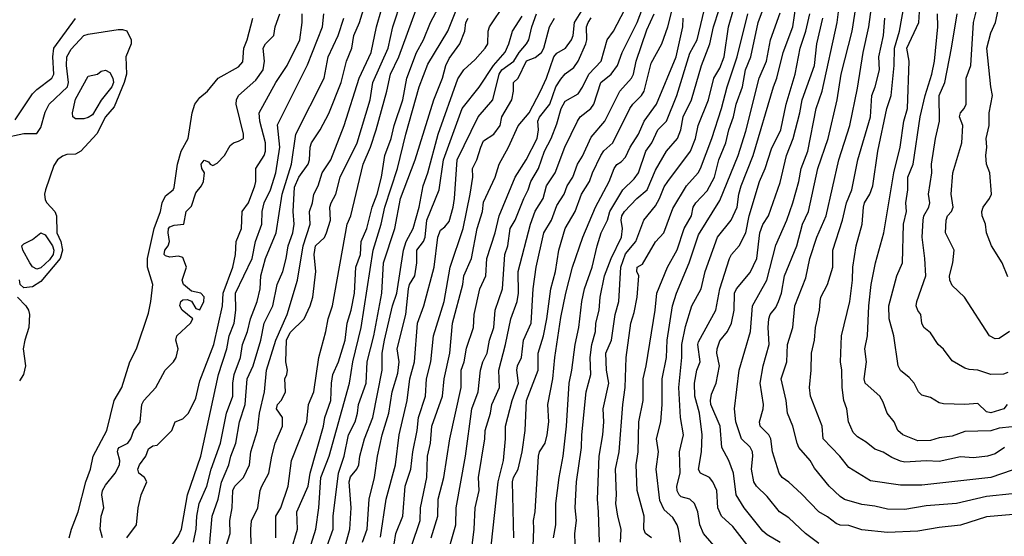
# Model space of a CAD drawing. Header units: metres. Extents: x -46681 to -43747, y -240911 to -237677.
# Tile 826 of 1056: x -44997 to -44882, y -239056 to -238996. Entities that reach past the tile are written whole.
import ezdxf

# ---------------------------------------------------------------- set-up
doc = ezdxf.new("R2010")
doc.units = ezdxf.units.M
doc.layers.add('CONTOUR_INDEX', color=1, linetype='Continuous')
doc.layers.add('CONTOUR_INTER', color=3, linetype='Continuous')

msp = doc.modelspace()

# ---------------------------------------------------------------- linework, layer by layer
at = {"layer": 'CONTOUR_INDEX'}
for points, elevation in [([(-44965.01, -239058.02), (-44964.26, -239055.52), (-44964.32, -239053.52), (-44963.03, -239050.52), (-44962.78, -239049.02), (-44961.24, -239043.52), (-44961.08, -239042.52), (-44960.37, -239040.52), (-44960.3, -239038.52), (-44960.13, -239037.52), (-44959.48, -239036.02), (-44958.71, -239033.52), (-44958.48, -239031.52), (-44958.02, -239030.02), (-44957.62, -239028.02), (-44957.48, -239025.02), (-44956.93, -239023.52), (-44956.85, -239022.02), (-44956.2, -239020.52), (-44955.58, -239018.02), (-44954.99, -239016.52), (-44954.48, -239014.52), (-44954.09, -239012.02), (-44953.35, -239010.02), (-44953.02, -239008.52), (-44951.99, -239005.52), (-44951.52, -239003.02), (-44950.42, -239000.02), (-44949.6, -238998.52), (-44948.8, -238996.52), (-44946.6, -238992.42)], 70), ([(-44944.1, -239058.7), (-44943.69, -239055.52), (-44943.58, -239053.02), (-44943.13, -239051.02), (-44943.19, -239049.52), (-44942.46, -239045.02), (-44942.43, -239044.02), (-44941.8, -239042.02), (-44941.64, -239041.02), (-44940.74, -239039.02), (-44940.85, -239037.02), (-44940.05, -239034.02), (-44939.43, -239031.02), (-44938.71, -239029.02), (-44938.56, -239028.02), (-44938.57, -239025.52), (-44937.14, -239020.02), (-44936.6, -239018.49), (-44935.68, -239017.02), (-44935.27, -239015.52), (-44934.29, -239014.02), (-44933.14, -239011.02), (-44931.68, -239008.02), (-44931.36, -239007.52), (-44930.11, -239006.52), (-44929.78, -239006.02), (-44928.96, -239003.52), (-44927.78, -239002.52), (-44927.01, -239001.52), (-44926.47, -239000.02), (-44924.74, -238996.52), (-44923.42, -238993.02)], 80), ([(-44915.33, -239058.02), (-44917, -239056.02), (-44917.45, -239055.02), (-44917.67, -239053.52), (-44918.07, -239052.52), (-44918.6, -239052.04), (-44919.6, -239051.75), (-44919.86, -239051.52), (-44920.1, -239051.04), (-44920.13, -239050.52), (-44919.75, -239049.02), (-44919.81, -239046.52), (-44919.34, -239044.52), (-44919.69, -239042.52), (-44919.9, -239039.02), (-44919.53, -239035.52), (-44919.54, -239034.02), (-44919.1, -239031.91), (-44918.37, -239029.52), (-44917.28, -239027.52), (-44916.83, -239025.52), (-44915.39, -239021.52), (-44913.81, -239019.52), (-44913.12, -239018.02), (-44912.92, -239016.52), (-44912.64, -239015.52), (-44911.25, -239012.02), (-44908.88, -239004.02), (-44908.48, -239003.02), (-44907.74, -239000.02), (-44906.64, -238997.02), (-44906.06, -238993.02)], 90), ([(-44881.1, -239051.39), (-44884.1, -239051.7), (-44887.6, -239052.53), (-44891.1, -239052.79), (-44893.6, -239053.22), (-44895.6, -239053.21), (-44897.1, -239052.85), (-44898.6, -239052.66), (-44900.6, -239052.06), (-44901.1, -239051.73), (-44902.38, -239050.52), (-44904.1, -239048.42), (-44904.6, -239047.52), (-44905.92, -239046.02), (-44906.14, -239045.52), (-44906.63, -239043.52), (-44907.25, -239042.02), (-44907.4, -239040.52), (-44907.99, -239038.02), (-44907.31, -239036.02), (-44907.25, -239034.02), (-44906.62, -239032.02), (-44906.38, -239029.52), (-44905.1, -239026.26), (-44904.64, -239024.02), (-44903.85, -239021.52), (-44902.76, -239019.02), (-44901.26, -239012.52), (-44900.01, -239008.52), (-44899.1, -239004.16), (-44898.44, -239000.02), (-44897.77, -238997.02), (-44897.3, -238993.52)], 95), ([(-44931.9, -239058.52), (-44931.99, -239056.02), (-44931.8, -239054.52), (-44931.95, -239053.02), (-44931.79, -239050.02), (-44931.22, -239046.02), (-44931.18, -239044.52), (-44930.66, -239039.52), (-44930.14, -239037.52), (-44930.19, -239035.52), (-44930, -239034.02), (-44929.57, -239032.52), (-44929.54, -239031.52), (-44929.14, -239030.02), (-44929.06, -239028.52), (-44928.55, -239026.02), (-44927.76, -239024.02), (-44926.57, -239021.52), (-44926.43, -239020.52), (-44926.6, -239019.52), (-44926.53, -239019.02), (-44926.21, -239018.52), (-44924.78, -239017.02), (-44923.59, -239016.02), (-44922.6, -239013.7), (-44921.33, -239011.52), (-44920.05, -239010.02), (-44919.66, -239009.02), (-44919.37, -239007.52), (-44918.42, -239005.52), (-44917.25, -239001.52), (-44916.27, -238999.02), (-44915.85, -238997.02), (-44915.18, -238995.02)], 85), ([(-44997.1, -239007.86), (-44995.1, -239004.84), (-44994.6, -239004.31), (-44992.85, -239003.02), (-44992.61, -239002.52), (-44992.71, -239000.52), (-44992.61, -238999.52), (-44990.1, -238996.05)], 60), ([(-44976.37, -239057.02), (-44976.04, -239055.52), (-44975.96, -239054.02), (-44975.7, -239052.52), (-44974.8, -239050.52), (-44974.28, -239048.52), (-44973.2, -239045.52), (-44972.53, -239042.02), (-44971.78, -239040.02), (-44971.79, -239038.52), (-44971.63, -239037.52), (-44970.87, -239035.52), (-44970.64, -239034.02), (-44970.07, -239032.52), (-44969.72, -239031.02), (-44968.94, -239029.02), (-44968.59, -239027.52), (-44968.53, -239026.02), (-44967.98, -239024.02), (-44966.74, -239021.02), (-44966.04, -239016.52), (-44964.97, -239013.02), (-44964.46, -239009.52), (-44961.17, -239003.02), (-44960.69, -239000.52), (-44959.54, -238998.02), (-44958.85, -238996.02)], 65), ([(-44954.6, -239056.44), (-44953.93, -239052.02), (-44952.85, -239048.02), (-44952.41, -239044.52), (-44951.49, -239040.52), (-44951.19, -239038.02), (-44950.65, -239036.02), (-44950.29, -239031.52), (-44949.54, -239029.52), (-44948.34, -239025.02), (-44947.94, -239021.52), (-44947.6, -239020.71), (-44947.1, -239020.33), (-44946.6, -239019.69), (-44946.14, -239018.02), (-44945.97, -239017.02), (-44945.68, -239012.52), (-44943.25, -239007.52), (-44941.51, -239005.52), (-44940.81, -239002.52), (-44940.47, -239002.02), (-44939.1, -239001.03), (-44938.47, -239000.02), (-44937.6, -238999.02), (-44937.34, -238998.52), (-44937.01, -238997.02), (-44936.45, -238995.52)], 75), ([(-44881.6, -239037.28), (-44882.1, -239037.49), (-44883.6, -239037.52), (-44885.1, -239037.02), (-44886.1, -239036.93), (-44886.6, -239036.78), (-44888.1, -239035.9), (-44889.1, -239034.58), (-44889.7, -239034.02), (-44890.6, -239032.67), (-44891.37, -239032.02), (-44891.63, -239031.52), (-44891.72, -239030.52), (-44892.1, -239030.07), (-44892.26, -239029.52), (-44892.2, -239029.02), (-44891.15, -239026.02), (-44891.25, -239024.02), (-44891.57, -239021.52), (-44891.45, -239019.52), (-44891.37, -239019.02), (-44890.81, -239018.02), (-44890.7, -239017.52), (-44890.84, -239016.52), (-44890.44, -239014.02), (-44890.5, -239013.02), (-44890.03, -239010.02), (-44889.56, -239008.02), (-44889.6, -239005.02), (-44888.96, -239003.52), (-44888.18, -238999.52), (-44887.52, -238995.52)], 100)]:
    msp.add_lwpolyline(points, dxfattribs=dict(at, elevation=elevation))
at = {"layer": 'CONTOUR_INTER'}
for points, elevation in [([(-44939.1, -239056.52), (-44939.24, -239050.02), (-44939.13, -239049.52), (-44938.6, -239048.52), (-44938.13, -239046.52), (-44937.76, -239044.02), (-44937.6, -239040.52), (-44936.27, -239037.02), (-44936.24, -239035.02), (-44935.63, -239033.02), (-44935.23, -239031.02), (-44934.77, -239027.52), (-44934.23, -239025.52), (-44933.85, -239023.02), (-44933.13, -239020.52), (-44931.96, -239018.52), (-44931.22, -239016.52), (-44930.3, -239015.02), (-44929.95, -239014.02), (-44928.97, -239012.02), (-44928.6, -239011.48), (-44927.56, -239010.52), (-44925.58, -239006.52), (-44925.25, -239006.02), (-44924.22, -239005.02), (-44923.94, -239004.52), (-44923.1, -239001.27), (-44921.87, -238999.02), (-44921.15, -238997.02), (-44919.65, -238991.02)], 82), ([(-44934.47, -239056.52), (-44934.21, -239055.02), (-44934.2, -239052.52), (-44933.82, -239049.52), (-44933.33, -239047.02), (-44932.95, -239043.52), (-44932.65, -239038.52), (-44932.32, -239037.02), (-44931.96, -239034.02), (-44931.51, -239032.02), (-44931.18, -239029.02), (-44930.86, -239027.52), (-44929.96, -239025.02), (-44929.4, -239022.52), (-44928.91, -239021.02), (-44928.2, -239019.52), (-44927.92, -239018.52), (-44926.42, -239016.02), (-44925.1, -239014.72), (-44924.6, -239014.04), (-44923.74, -239011.52), (-44923.03, -239010.52), (-44922.34, -239009.02), (-44921.32, -239008.02), (-44920.12, -239005.02), (-44918.6, -239000.09), (-44917.76, -238998.52), (-44916.08, -238991.52)], 84), ([(-44882.01, -239046.02), (-44883.1, -239046.76), (-44883.97, -239047.02), (-44885.6, -239047.21), (-44887.1, -239047.1), (-44889.6, -239047.66), (-44891.1, -239047.55), (-44893.6, -239047.71), (-44894.1, -239047.61), (-44895.1, -239047.18), (-44896.1, -239046.54), (-44897.1, -239046.2), (-44898.1, -239045.38), (-44899.1, -239044.78), (-44899.6, -239044.27), (-44900.16, -239043.02), (-44900.35, -239041.52), (-44900.69, -239040.52), (-44900.87, -239039.02), (-44900.92, -239037.02), (-44901.07, -239036.02), (-44900.96, -239033.02), (-44900, -239029.02), (-44899.68, -239026.52), (-44899.64, -239025.02), (-44899.27, -239022.52), (-44898.55, -239020.02), (-44898.4, -239018.02), (-44898.27, -239017.52), (-44897.66, -239016.52), (-44897.33, -239015.52), (-44896.74, -239011.52), (-44895.69, -239006.52), (-44895.2, -239005.02), (-44894.82, -239001.52), (-44894.81, -238999.52), (-44894.21, -238997.52), (-44893.32, -238992.52)], 97), ([(-44969.63, -239057.52), (-44969.7, -239055.52), (-44969.6, -239054.55), (-44968.88, -239053.02), (-44968.58, -239051.02), (-44968.42, -239050.52), (-44967.59, -239049.02), (-44967.26, -239047.02), (-44966.84, -239045.52), (-44966, -239043.52), (-44965.99, -239042.52), (-44966.68, -239041.52), (-44966.57, -239041.02), (-44966.1, -239040.51), (-44965.65, -239039.52), (-44965.73, -239038.02), (-44965.48, -239037.52), (-44965.41, -239037.02), (-44965.63, -239036.02), (-44965.55, -239033.52), (-44965.1, -239032.61), (-44963.46, -239031.02), (-44962.77, -239029.52), (-44962.47, -239028.52), (-44962.12, -239025.52), (-44962.3, -239023.52), (-44962.16, -239022.52), (-44961.1, -239021.55), (-44960.89, -239021.02), (-44960.41, -239019.52), (-44960.49, -239018.02), (-44960.33, -239017.52), (-44959.79, -239016.52), (-44959.28, -239014.52), (-44957.3, -239010.52), (-44955.8, -239005.52), (-44955.48, -239003.52), (-44953.7, -238999.52), (-44953.15, -238997.02), (-44952.1, -238993.8)], 68), ([(-44880.1, -239053.72), (-44884.1, -239054.1), (-44887.1, -239055.05), (-44889.6, -239055.32), (-44892.1, -239055.76), (-44895.6, -239055.92), (-44898.6, -239055.61), (-44900.1, -239055.11), (-44901.1, -239055.07), (-44901.6, -239054.88), (-44902.6, -239054.07), (-44903.6, -239053.52), (-44905.6, -239051.39), (-44907.1, -239050.04), (-44907.86, -239049.52), (-44908.2, -239049.02), (-44908.99, -239046.52), (-44909.19, -239045.02), (-44909.4, -239044.52), (-44910.42, -239043.52), (-44910.52, -239043.02), (-44910.08, -239041.52), (-44910.04, -239041.02), (-44910.43, -239038.52), (-44910.09, -239036.52), (-44909.38, -239034.02), (-44909.51, -239032.02), (-44909.42, -239031.02), (-44909.26, -239030.52), (-44908.6, -239029.7), (-44908.28, -239029.02), (-44907.96, -239028.02), (-44907.61, -239026.02), (-44906.16, -239022.52), (-44905.51, -239020.02), (-44904.79, -239018.52), (-44903.7, -239013.52), (-44902.5, -239010.02), (-44901.47, -239005.52), (-44901.01, -239002.52), (-44899.74, -238997.52), (-44899.02, -238993.02)], 94), ([(-44881.41, -239032.52), (-44882.6, -239033.3), (-44883.1, -239033.37), (-44883.76, -239033.02), (-44886.66, -239028.52), (-44888.1, -239027.14), (-44888.36, -239026.52), (-44888.4, -239026.02), (-44888, -239024.52), (-44887.85, -239023.02), (-44888.87, -239021.02), (-44888.79, -239019.52), (-44888.62, -239019.02), (-44888.16, -239018.52), (-44887.99, -239018.02), (-44888.19, -239016.52), (-44888.01, -239014.02), (-44886.97, -239010.52), (-44886.83, -239008.52), (-44887.22, -239007.52), (-44887.13, -239007.02), (-44886.69, -239006.52), (-44886.46, -239006.02), (-44886.46, -239003.02), (-44885.92, -239001.52), (-44885.59, -238996.52), (-44884.85, -238993.52)], 101), ([(-44974.5, -239057.52), (-44974.2, -239054.02), (-44973.5, -239052.02), (-44973.1, -239050.06), (-44972.26, -239048.02), (-44972.01, -239047.02), (-44971.43, -239045.52), (-44971.01, -239043.02), (-44970.34, -239041.02), (-44970.11, -239038.02), (-44969.43, -239036.52), (-44968.54, -239033.52), (-44968.14, -239031.52), (-44967.12, -239029.52), (-44966.62, -239027.02), (-44965.98, -239025.52), (-44965.57, -239024.02), (-44965.34, -239022.52), (-44964.78, -239021.02), (-44964.63, -239020.02), (-44964.77, -239018.52), (-44964.6, -239015.69), (-44964.1, -239014.52), (-44963.01, -239013.02), (-44962.87, -239012.52), (-44962.78, -239011.02), (-44962.62, -239010.52), (-44961.62, -239009.02), (-44960.6, -239007.11), (-44959.16, -239003.52), (-44958.54, -239001.02), (-44957.93, -238999.52), (-44957.72, -238998.02), (-44957.03, -238996.52), (-44956.57, -238995.02)], 66), ([(-44972.54, -239057.52), (-44972.07, -239056.02), (-44972.12, -239054.52), (-44971.86, -239053.02), (-44971.79, -239051.02), (-44971.54, -239050.52), (-44970.52, -239049.52), (-44969.84, -239048.02), (-44969.68, -239046.52), (-44968.91, -239044.02), (-44968.68, -239042.02), (-44968.09, -239039.52), (-44967.87, -239037.02), (-44966.79, -239033.52), (-44965.47, -239030.52), (-44964.25, -239026.52), (-44963.6, -239022.52), (-44962.8, -239020.02), (-44962.87, -239018.52), (-44962.5, -239017.52), (-44962.35, -239016.52), (-44961.85, -239015.52), (-44961.37, -239014.02), (-44960.39, -239012.52), (-44958.82, -239008.52), (-44957.08, -239003.02), (-44955.68, -239000.02), (-44955.07, -238997.02), (-44954.5, -238995.02)], 67), ([(-44966.76, -239056.52), (-44966.77, -239054.02), (-44966.2, -239053.02), (-44965.33, -239050.52), (-44964.97, -239047.52), (-44963.16, -239043.02), (-44962.96, -239041.02), (-44962.35, -239039.52), (-44961.77, -239035.52), (-44960.96, -239032.52), (-44960.7, -239031.02), (-44960.17, -239029.52), (-44958.46, -239020.02), (-44958.04, -239019.02), (-44956.62, -239013.02), (-44955.78, -239011.02), (-44955.11, -239009.02), (-44953.85, -239004.52), (-44953.42, -239002.52), (-44952.47, -239000.52), (-44950.45, -238995.02)], 69), ([(-44963.05, -239058.52), (-44962.11, -239055.52), (-44961.77, -239053.02), (-44961.54, -239049.52), (-44960.56, -239047.02), (-44958.21, -239038.52), (-44957.81, -239036.02), (-44956.84, -239032.02), (-44955.46, -239023.02), (-44954.52, -239020.02), (-44954.1, -239018.02), (-44952.61, -239013.52), (-44951.65, -239009.52), (-44950.1, -239004.02), (-44949.1, -239001.38), (-44946.76, -238997.52), (-44945.76, -238995.02)], 71), ([(-44960.05, -239062.52), (-44958.15, -239055.52), (-44958.01, -239053.02), (-44958.24, -239050.02), (-44958.1, -239049.43), (-44957.35, -239048.52), (-44957.11, -239048.02), (-44956.99, -239047.02), (-44956.46, -239045.02), (-44955.49, -239042.52), (-44954.4, -239037.02), (-44954.4, -239035.02), (-44954.13, -239033.52), (-44953.22, -239029.52), (-44952.69, -239028.02), (-44951.91, -239023.02), (-44951.6, -239022.03), (-44950.81, -239020.52), (-44950.09, -239018.02), (-44949.62, -239015.52), (-44949.08, -239014.02), (-44947.88, -239009.52), (-44945.6, -239003.07), (-44944.9, -239002.02), (-44943.6, -239000.83), (-44942.41, -238999.52), (-44942.12, -238999.02), (-44942.07, -238997.52), (-44941.92, -238997.02), (-44940.1, -238994.32)], 73), ([(-44951, -239057.52), (-44950, -239054.52), (-44949.93, -239053.02), (-44949.22, -239049.52), (-44949.13, -239047.02), (-44948.77, -239045.52), (-44948.63, -239043.52), (-44947.37, -239040.02), (-44947.2, -239038.02), (-44946.54, -239035.02), (-44946.22, -239031.52), (-44945, -239027.02), (-44944.91, -239026.02), (-44944.01, -239024.02), (-44943.34, -239020.52), (-44942.75, -239018.52), (-44942.6, -239017.45), (-44941.24, -239014.52), (-44940.8, -239013.02), (-44939.72, -239011.02), (-44938.6, -239008.55), (-44937.3, -239007.02), (-44935.97, -239004.52), (-44935.27, -239003.02), (-44934.44, -239000.52), (-44934.1, -239000.08), (-44933.09, -238999.52), (-44932.38, -238998.52), (-44932.18, -238998.02), (-44932.01, -238996.52), (-44930.47, -238994.02)], 77), ([(-44946.68, -239058.02), (-44945.84, -239055.02), (-44945.8, -239053.02), (-44944.71, -239047.02), (-44943.98, -239041.52), (-44943.22, -239039.52), (-44942.98, -239037.02), (-44942.68, -239036.02), (-44942.17, -239035.02), (-44941.93, -239033.52), (-44941.42, -239032.02), (-44941.25, -239030.02), (-44940.39, -239027.52), (-44940.12, -239023.52), (-44939.77, -239022.52), (-44939.5, -239020.52), (-44938.92, -239019.52), (-44937.94, -239017.02), (-44937.41, -239016.02), (-44937.09, -239015.02), (-44936.2, -239013.52), (-44935.52, -239011.52), (-44934.75, -239010.02), (-44934.1, -239008.33), (-44933.56, -239006.52), (-44933.1, -239005.67), (-44931.6, -239004.81), (-44931.1, -239004.05), (-44930.36, -239002.52), (-44928.93, -239001.02), (-44928.24, -238998.52), (-44927.5, -238997.52), (-44926.18, -238995.02)], 79), ([(-44929.13, -239057.02), (-44929.22, -239053.52), (-44929.37, -239052.02), (-44929.15, -239047.02), (-44928.74, -239044.52), (-44928.63, -239043.02), (-44928.69, -239041.52), (-44928.05, -239038.52), (-44928.29, -239037.02), (-44928.38, -239035.02), (-44927.73, -239033.52), (-44927.29, -239030.52), (-44926.85, -239029.02), (-44926.64, -239025.02), (-44926.1, -239023.47), (-44924.91, -239022.02), (-44923.96, -239019.52), (-44922.6, -239017.86), (-44922.12, -239017.02), (-44921.6, -239015.66), (-44921.17, -239015.02), (-44918.54, -239011.52), (-44917.95, -239010.02), (-44917.63, -239008.52), (-44916.44, -239005.52), (-44915.81, -239003.02), (-44915.1, -239001.82), (-44914.6, -239000.52), (-44914.12, -238997.02), (-44913.51, -238995.02)], 86), ([(-44923.08, -239056.52), (-44923.76, -239056.02), (-44923.98, -239055.52), (-44923.94, -239054.02), (-44924.74, -239051.02), (-44924.84, -239048.02), (-44924.63, -239046.52), (-44924.55, -239043.02), (-44924.04, -239040.52), (-44924.05, -239038.02), (-44923.68, -239036.52), (-44922.63, -239030.02), (-44922.43, -239028.02), (-44921.22, -239025.02), (-44920.1, -239022.98), (-44919.25, -239020.52), (-44918.43, -239019.02), (-44918.22, -239018.02), (-44917.91, -239017.52), (-44916.6, -239016.14), (-44915.72, -239014.52), (-44915.23, -239012.52), (-44914.41, -239010.52), (-44914.07, -239009.02), (-44913.53, -239007.52), (-44913.22, -239006.02), (-44912.5, -239004.02), (-44912.13, -239002.02), (-44911.5, -239000.52), (-44910.64, -238996.52), (-44909.93, -238994.52)], 88), ([(-44903.6, -239057.18), (-44905.17, -239056.02), (-44907.1, -239054.19), (-44908.18, -239053.52), (-44909.6, -239051.7), (-44910.87, -239050.52), (-44911.17, -239050.02), (-44911.44, -239048.52), (-44911.26, -239047.02), (-44911.32, -239046.52), (-44911.6, -239045.96), (-44912.61, -239045.02), (-44913.27, -239043.02), (-44913.42, -239041.52), (-44912.88, -239037.02), (-44911.55, -239032.52), (-44911.3, -239029.52), (-44909.64, -239026.52), (-44908.6, -239022.45), (-44907.33, -239019.52), (-44906.63, -239017.52), (-44905.91, -239015.02), (-44905.65, -239013.52), (-44904.87, -239011.52), (-44903.9, -239006.52), (-44903.2, -239004.52), (-44901.47, -238996.52), (-44901.14, -238994.02)], 93), ([(-44881.1, -239043.6), (-44882.6, -239043.76), (-44883.6, -239044.08), (-44886.6, -239044.16), (-44888.1, -239044.68), (-44889.6, -239044.89), (-44890.6, -239045.19), (-44892.1, -239045.24), (-44893.84, -239044.52), (-44894.39, -239044.02), (-44894.82, -239043.02), (-44895.66, -239042.02), (-44896.1, -239040.74), (-44896.5, -239040.02), (-44898.21, -239038.52), (-44898.34, -239038.02), (-44898.04, -239036.02), (-44898.24, -239034.52), (-44897.93, -239033.02), (-44897.79, -239029.52), (-44897.5, -239027.02), (-44896.99, -239024.52), (-44896.03, -239021.02), (-44894.86, -239014.02), (-44894.13, -239011.02), (-44893.71, -239008.02), (-44893.28, -239006.52), (-44893.09, -239001.02), (-44893.38, -238999.52), (-44891.97, -238996.52), (-44891.83, -238994.02)], 98), ([(-44881.6, -239026.12), (-44882.28, -239024.52), (-44883.52, -239022.52), (-44884.08, -239021.02), (-44884.2, -239020.02), (-44884.59, -239019.02), (-44884.62, -239018.52), (-44884.49, -239018.02), (-44883.74, -239017.02), (-44883.53, -239016.52), (-44883.7, -239014.02), (-44884.09, -239013.02), (-44884.18, -239012.02), (-44884.04, -239011.02), (-44884.14, -239010.02), (-44883.78, -239008.52), (-44883.8, -239007.02), (-44883.38, -239005.02), (-44883.6, -239004.02), (-44884.05, -238999.52), (-44883.6, -238997.74), (-44883.06, -238996.52), (-44882.6, -238994.52)], 102), ([(-44990.81, -239056.52), (-44990.56, -239055.52), (-44989.77, -239053.52), (-44988.9, -239050.02), (-44988.32, -239048.52), (-44988.02, -239047.02), (-44986.42, -239044.02), (-44985.6, -239040.52), (-44984.7, -239039.02), (-44983.77, -239036.02), (-44982.97, -239034.52), (-44981.6, -239030.38), (-44981.3, -239029.02), (-44981.07, -239027.02), (-44981.72, -239025.02), (-44981.71, -239024.02), (-44980.94, -239020.52), (-44980.19, -239018.52), (-44980.01, -239017.52), (-44979.6, -239016.72), (-44978.71, -239016.02), (-44978.6, -239015.75), (-44978.22, -239013.02), (-44977.8, -239011.52), (-44976.97, -239010.02), (-44976.5, -239007.02), (-44976.21, -239006.02), (-44975.6, -239005.24), (-44974.71, -239004.52), (-44973.48, -239003.02), (-44971.1, -239001.67), (-44970.6, -239001.09), (-44970.51, -238999.52), (-44970.1, -238998.53), (-44969.46, -238996.02)], 61), ([(-44986.94, -239056.52), (-44987.22, -239055.52), (-44987.11, -239054.02), (-44986.77, -239053.02), (-44987.01, -239051.52), (-44986.93, -239051.02), (-44986.6, -239050.4), (-44985.46, -239049.02), (-44984.97, -239048.02), (-44984.92, -239047.52), (-44985.18, -239046.52), (-44985.1, -239046.17), (-44985.01, -239046.02), (-44983.99, -239045.52), (-44983.65, -239045.02), (-44983.3, -239044.02), (-44982.56, -239043.02), (-44982.35, -239041.02), (-44982.15, -239040.52), (-44980.73, -239039.02), (-44979.66, -239037.02), (-44978.69, -239036.02), (-44978.36, -239035.52), (-44978.12, -239034.52), (-44978.41, -239033.52), (-44978.29, -239033.02), (-44976.69, -239031.52), (-44976.43, -239031.02), (-44977.69, -239030.02), (-44977.96, -239029.52), (-44977.84, -239029.02), (-44977.6, -239028.83), (-44977.1, -239028.78), (-44976.6, -239028.98), (-44976.1, -239029.82), (-44975.6, -239029.97), (-44975.14, -239029.02), (-44975.1, -239028.46), (-44975.51, -239028.02), (-44976.6, -239027.82), (-44977.53, -239027.02), (-44977.67, -239026.52), (-44977.16, -239025.02), (-44977.6, -239023.9), (-44978.1, -239023.72), (-44979.1, -239023.84), (-44979.6, -239023.69), (-44979.78, -239023.52), (-44979.69, -239023.02), (-44979.31, -239022.52), (-44979.15, -239022.02), (-44979.31, -239021.02), (-44979.25, -239020.52), (-44979.1, -239020.32), (-44978.6, -239020.11), (-44977.46, -239020.02), (-44977.19, -239018.52), (-44976.6, -239017.92), (-44976.1, -239016.34), (-44975.43, -239015.52), (-44975.21, -239015.02), (-44975.08, -239014.02), (-44975.4, -239013.52), (-44975.47, -239013.02), (-44975.1, -239012.54), (-44974.6, -239012.76), (-44974.42, -239013.02), (-44974.1, -239013.18), (-44973.6, -239012.89), (-44972.75, -239012.02), (-44972.1, -239010.86), (-44971.7, -239010.52), (-44971.1, -239010.35), (-44970.55, -239010.02), (-44970.52, -239009.52), (-44971.39, -239006.02), (-44971.37, -239005.52), (-44971.1, -239005.01), (-44969.1, -239003.25), (-44968.23, -239002.02), (-44968.09, -239001.02), (-44968.24, -238999.52), (-44967.98, -238999.02), (-44967.02, -238998.02), (-44966.86, -238997.02), (-44966.32, -238995.52)], 62), ([(-44984.1, -239056.53), (-44982.99, -239055.02), (-44982.79, -239053.02), (-44982.44, -239051.52), (-44981.78, -239050.02), (-44982.06, -239049.52), (-44982.71, -239049.02), (-44982.82, -239048.52), (-44982.62, -239048.02), (-44981.9, -239047.02), (-44981.6, -239046.15), (-44981.1, -239045.82), (-44980.6, -239045.74), (-44978.88, -239044.02), (-44978.5, -239043.02), (-44977.6, -239042.68), (-44976.95, -239042.02), (-44976.1, -239040.27), (-44975.6, -239038.23), (-44974, -239034.02), (-44972.99, -239029.52), (-44972.92, -239028.02), (-44971.78, -239025.02), (-44971.47, -239023.52), (-44971.39, -239022.02), (-44970.76, -239020.52), (-44970.68, -239018.52), (-44969.94, -239017.52), (-44969.23, -239015.52), (-44969.12, -239015.02), (-44969.12, -239013.52), (-44968.15, -239012.02), (-44967.99, -239011.52), (-44967.98, -239010.52), (-44968.65, -239008.02), (-44968.71, -239007.02), (-44966.76, -239003.52), (-44965.44, -239001.52), (-44963.97, -238998.52), (-44963.7, -238996.52), (-44963.7, -238995.52)], 63), ([(-44978.97, -239057.52), (-44978.1, -239056.28), (-44977.75, -239055.52), (-44977.04, -239051.52), (-44975.49, -239047.02), (-44973.43, -239037.52), (-44972.48, -239034.52), (-44972.2, -239033.02), (-44971.63, -239031.52), (-44971.44, -239030.02), (-44971.45, -239028.02), (-44969.54, -239024.02), (-44969.14, -239022.02), (-44968.4, -239020.02), (-44968.35, -239018.52), (-44968.12, -239017.52), (-44967.4, -239016.02), (-44966.78, -239014.02), (-44966.3, -239011.02), (-44966.6, -239008.44), (-44963.1, -239001.43), (-44961.33, -238997.02), (-44961.2, -238995.52)], 64), ([(-44960.98, -239058.02), (-44960.11, -239055.52), (-44960.1, -239054.02), (-44959.47, -239049.02), (-44958.84, -239047.02), (-44958.32, -239044.52), (-44957.53, -239043.02), (-44957.26, -239042.02), (-44957.15, -239041.02), (-44956.27, -239038.52), (-44956.14, -239036.02), (-44955.39, -239033.02), (-44954.44, -239028.02), (-44954.24, -239024.52), (-44952.94, -239020.52), (-44952.27, -239017.02), (-44950.56, -239012.52), (-44948.4, -239005.52), (-44947.4, -239003.02), (-44947, -239001.52), (-44946.6, -239000.72), (-44945.38, -238999.02), (-44944.78, -238997.52), (-44944.66, -238996.52), (-44944.41, -238996.02)], 72), ([(-44956.71, -239057.02), (-44956.16, -239055.52), (-44955.9, -239052.02), (-44955.28, -239049.52), (-44954.95, -239047.02), (-44954.41, -239044.52), (-44953.62, -239042.02), (-44953.24, -239039.52), (-44952.6, -239037.37), (-44952.43, -239036.02), (-44952.67, -239034.52), (-44951.64, -239030.52), (-44951.33, -239027.52), (-44951.22, -239027.02), (-44950.59, -239026.02), (-44950.39, -239024.52), (-44950.37, -239023.02), (-44949.58, -239022.02), (-44949.42, -239021.52), (-44949.19, -239019.52), (-44947.76, -239016.02), (-44947.27, -239012.52), (-44945.1, -239006.55), (-44943.1, -239004.03), (-44941.45, -239001.52), (-44940.1, -238999.96), (-44939.67, -238999.02), (-44939.24, -238997.52), (-44938.1, -238995.78)], 74), ([(-44953.2, -239058.52), (-44952.83, -239056.02), (-44951.99, -239054.02), (-44951.74, -239050.52), (-44951.07, -239048.52), (-44950.85, -239046.52), (-44950.35, -239044.02), (-44950.18, -239042.52), (-44949.37, -239040.02), (-44949.26, -239038.02), (-44948.74, -239036.02), (-44948.42, -239033.02), (-44947.18, -239029.02), (-44946.48, -239025.02), (-44944.97, -239020.52), (-44944.17, -239016.52), (-44943.87, -239014.52), (-44943.9, -239013.52), (-44943.38, -239012.52), (-44942.94, -239011.02), (-44942.6, -239010.31), (-44941.41, -239009.52), (-44940.69, -239008.52), (-44940.5, -239007.52), (-44939.31, -239005.52), (-44939.11, -239004.52), (-44939.14, -239003.52), (-44938.6, -239003.01), (-44937.6, -239000.98), (-44936.6, -239000.61), (-44935.87, -239000.02), (-44935.59, -238999.52), (-44934.93, -238997.02), (-44934.37, -238996.02)], 76), ([(-44948.71, -239056.52), (-44947.91, -239054.02), (-44947.88, -239052.02), (-44947.24, -239049.52), (-44946.52, -239045.02), (-44945.22, -239039.02), (-44945.21, -239037.02), (-44944.85, -239036.02), (-44944.6, -239034.43), (-44943.77, -239032.02), (-44943.71, -239030.52), (-44943.04, -239027.52), (-44942.35, -239026.02), (-44942.23, -239024.02), (-44941.27, -239021.02), (-44940.78, -239019.02), (-44938.92, -239014.52), (-44937.66, -239012.52), (-44936.39, -239010.02), (-44936.22, -239009.02), (-44936.3, -239008.02), (-44936.1, -239007.54), (-44934.88, -239006.02), (-44934.18, -239004.02), (-44933.6, -239003.11), (-44933.1, -239002.51), (-44932.1, -239001.75), (-44931.6, -239001.01), (-44930.71, -238999.02), (-44930.6, -238998.52), (-44930.63, -238997.02), (-44930.44, -238996.52), (-44930.1, -238995.97)], 78), ([(-44941.72, -239057.52), (-44940.89, -239050.02), (-44940.29, -239047.52), (-44940.07, -239045.02), (-44940.07, -239043.52), (-44939.28, -239040.52), (-44938.55, -239038.52), (-44938.75, -239037.02), (-44938.65, -239036.52), (-44938.19, -239035.52), (-44937.98, -239033.52), (-44937.07, -239031.52), (-44936.82, -239027.52), (-44936.48, -239025.02), (-44935.6, -239021.02), (-44934.72, -239019.52), (-44934.1, -239017.84), (-44933.22, -239016.52), (-44932.88, -239015.52), (-44932.21, -239014.52), (-44931.67, -239013.02), (-44931.1, -239012.07), (-44930.1, -239009.88), (-44928.5, -239008.02), (-44926.74, -239004.52), (-44925.4, -239003.02), (-44925.16, -239002.52), (-44924.86, -239001.02), (-44923.6, -238997.37), (-44922.75, -238995.52)], 81), ([(-44936.87, -239058.52), (-44936.75, -239055.52), (-44936.81, -239054.52), (-44936.6, -239053.52), (-44936.22, -239047.02), (-44936.09, -239046.52), (-44935.44, -239045.52), (-44935.19, -239044.52), (-44935.03, -239043.02), (-44935.13, -239041.02), (-44934.56, -239038.02), (-44934.32, -239035.52), (-44933.6, -239030.88), (-44933.03, -239028.02), (-44932.26, -239025.02), (-44931.07, -239021.52), (-44929.57, -239018.02), (-44927.98, -239015.02), (-44927.42, -239013.52), (-44927.1, -239013.06), (-44926.6, -239012.76), (-44926.1, -239012.2), (-44925.54, -239011.02), (-44924.6, -239009.52), (-44923.93, -239008.02), (-44922.47, -239006.02), (-44920.18, -239000.52), (-44919.41, -238997.02), (-44919.39, -238996.02)], 83), ([(-44926.67, -239057.02), (-44926.58, -239055.52), (-44927, -239054.02), (-44927.22, -239052.52), (-44927.13, -239051.52), (-44927.24, -239048.52), (-44926.82, -239046.52), (-44926.4, -239041.02), (-44926.12, -239039.02), (-44926, -239035.52), (-44925.48, -239031.52), (-44925.1, -239030.3), (-44924.74, -239028.52), (-44924.56, -239026.02), (-44924.77, -239025.52), (-44924.72, -239025.02), (-44924.1, -239024.68), (-44922.6, -239022.07), (-44921.63, -239021.02), (-44920.6, -239018.16), (-44919.01, -239015.52), (-44917.64, -239014.02), (-44917.36, -239013.52), (-44916.03, -239010.02), (-44914.91, -239006.52), (-44914.26, -239004.02), (-44913.09, -239000.52), (-44911.88, -238995.52)], 87), ([(-44919.71, -239057.02), (-44919.92, -239055.52), (-44920.1, -239055.02), (-44920.6, -239054.16), (-44921.6, -239053.29), (-44922.1, -239052.19), (-44922.51, -239048.52), (-44922.24, -239046.52), (-44922.47, -239045.02), (-44921.97, -239043.02), (-44921.82, -239041.02), (-44921.83, -239038.02), (-44921.31, -239035.52), (-44921.26, -239033.52), (-44920.64, -239029.52), (-44920.16, -239028.02), (-44918.69, -239024.52), (-44917.6, -239021.25), (-44915.1, -239017.25), (-44913, -239012.02), (-44912.1, -239009.18), (-44910.53, -239003.02), (-44909.69, -239001.02), (-44909.24, -238998.52), (-44908.1, -238995.41)], 89), ([(-44911.43, -239058.02), (-44913.6, -239055.22), (-44914.94, -239054.02), (-44915.35, -239053.02), (-44915.48, -239051.02), (-44915.92, -239050.02), (-44916.34, -239049.52), (-44917.37, -239049.02), (-44917.6, -239048.58), (-44917.25, -239046.52), (-44917.17, -239044.52), (-44917.5, -239042.02), (-44918.01, -239040.02), (-44918.08, -239038.52), (-44917.8, -239037.02), (-44917.4, -239036.02), (-44917.67, -239034.02), (-44917.6, -239033.72), (-44915.57, -239030.02), (-44915.1, -239027.52), (-44914, -239024.02), (-44913.75, -239023.52), (-44912.87, -239022.52), (-44912.1, -239021.02), (-44911.7, -239019.02), (-44910.5, -239015.02), (-44909.85, -239013.52), (-44909.1, -239011.22), (-44908.02, -239009.02), (-44907.42, -239006.02), (-44906.36, -239002.52), (-44905.76, -238999.52), (-44905.11, -238997.52), (-44904.63, -238995.52)], 91), ([(-44908.1, -239057.07), (-44909.6, -239056.17), (-44910.1, -239055.74), (-44912.28, -239053.02), (-44913.23, -239051.52), (-44913.51, -239049.02), (-44914.06, -239047.52), (-44914.87, -239046.02), (-44915.07, -239043.52), (-44916.17, -239041.02), (-44916.22, -239040.52), (-44916.1, -239039.8), (-44915.53, -239038.52), (-44915.17, -239036.52), (-44915.46, -239035.02), (-44915.42, -239034.52), (-44915.1, -239033.58), (-44914.23, -239032.52), (-44913.75, -239031.52), (-44913.45, -239030.02), (-44913.4, -239028.02), (-44913.18, -239027.52), (-44911.6, -239025.62), (-44910.81, -239024.02), (-44910.47, -239021.02), (-44910.1, -239020.03), (-44909.44, -239019.02), (-44908.1, -239015.14), (-44907.36, -239012.02), (-44906.6, -239010.02), (-44905.81, -239007.02), (-44905.55, -239005.52), (-44904.12, -239001.52), (-44903.85, -238999.02), (-44903.14, -238996.02)], 92), ([(-44881.1, -239048.66), (-44883.6, -239049.51), (-44891.6, -239050.41), (-44894.1, -239050.39), (-44897.6, -239049.91), (-44900.1, -239048.36), (-44901.16, -239047.02), (-44903.1, -239045.02), (-44903.23, -239043.52), (-44904.56, -239040.02), (-44904.7, -239039.02), (-44904.49, -239037.02), (-44904.45, -239035.02), (-44904.09, -239033.52), (-44903.98, -239032.02), (-44903.51, -239030.02), (-44903.45, -239029.02), (-44903.35, -239028.52), (-44902.59, -239027.02), (-44901.99, -239025.02), (-44901.97, -239023.02), (-44900.84, -239019.52), (-44900.4, -239017.52), (-44899.76, -239016.02), (-44899.07, -239012.52), (-44897.6, -239007.5), (-44897.44, -239005.02), (-44897.03, -239004.02), (-44896.56, -239002.02), (-44896.63, -239000.52), (-44896.08, -238998.02), (-44895.92, -238996.02)], 96), ([(-44881.67, -239041.02), (-44882.09, -239041.52), (-44883.6, -239041.97), (-44884.1, -239041.85), (-44885.1, -239040.9), (-44886.6, -239041.01), (-44889.1, -239040.94), (-44889.6, -239040.8), (-44890.6, -239040.19), (-44891.6, -239039.92), (-44891.99, -239039.52), (-44892.52, -239038.52), (-44893.1, -239037.87), (-44894.1, -239037.06), (-44894.37, -239036.52), (-44894.86, -239033.02), (-44895.42, -239031.02), (-44895.46, -239029.52), (-44894.54, -239026.02), (-44893.88, -239024.52), (-44893.76, -239020.02), (-44893.42, -239018.52), (-44893.48, -239017.52), (-44893.25, -239016.02), (-44893.25, -239014.52), (-44892.64, -239013.02), (-44891.81, -239007.52), (-44891.23, -239005.02), (-44890.44, -239002.52), (-44890.15, -239001.02), (-44889.74, -238997.02), (-44889.79, -238995.52)], 99), ([(-44998.6, -239010), (-44996.1, -239009.44), (-44994.6, -239009.45), (-44994.1, -239008.73), (-44993.6, -239006.96), (-44993.14, -239006.02), (-44991.03, -239004.02), (-44990.9, -239003.52), (-44991.12, -239001.52), (-44991.08, -239000.52), (-44990.6, -238999.61), (-44989.1, -238998.03), (-44988.6, -238997.86), (-44985.1, -238997.35), (-44984.6, -238997.34), (-44984.1, -238997.5), (-44983.6, -238998.52), (-44983.62, -238999.02), (-44984.22, -239000.52), (-44984.16, -239002.52), (-44984.41, -239003.52), (-44985.6, -239006.35), (-44986.6, -239007.5), (-44987.6, -239009.5), (-44989.46, -239011.52), (-44990.1, -239011.86), (-44991.1, -239011.9), (-44991.6, -239012.07), (-44992.18, -239012.52), (-44992.6, -239013.17), (-44993.57, -239016.02), (-44993.68, -239016.52), (-44993.6, -239017.17), (-44993.42, -239017.52), (-44992.5, -239018.52), (-44992.29, -239019.02), (-44992.24, -239021.02), (-44991.8, -239022.02), (-44991.61, -239023.02), (-44991.87, -239024.02), (-44994.1, -239026.67), (-44995.1, -239027.29), (-44996.1, -239027.41), (-44996.54, -239027.02), (-44996.6, -239026.48)], 61), ([(-44987.53, -239002.52), (-44987.1, -239002.18), (-44986.6, -239002.08), (-44986.1, -239002.35), (-44985.73, -239003.02), (-44985.67, -239003.52), (-44985.85, -239004.02), (-44987.1, -239005.57), (-44988.1, -239007.26), (-44988.6, -239007.6), (-44989.1, -239007.74), (-44990.1, -239007.73), (-44990.38, -239007.52), (-44990.44, -239007.02), (-44990.1, -239005.44), (-44988.6, -239002.78), (-44987.53, -239002.52)], 62), ([(-44994.13, -239021.02), (-44993.6, -239021.25), (-44992.77, -239022.52), (-44992.6, -239023.02), (-44992.68, -239023.52), (-44993.1, -239024.16), (-44994.1, -239025.07), (-44994.6, -239025.24), (-44995.1, -239024.97), (-44995.39, -239024.52), (-44996.23, -239023.02), (-44996.31, -239022.52), (-44996.1, -239022.3), (-44995.1, -239021.79), (-44994.13, -239021.02)], 62), ([(-44996.85, -239028.52), (-44995.86, -239029.52), (-44995.54, -239030.02), (-44995.42, -239030.52), (-44995.52, -239032.02), (-44995.99, -239033.52), (-44996.16, -239034.52), (-44995.91, -239036.52), (-44996.14, -239037.52), (-44996.6, -239038.25)], 61)]:
    msp.add_lwpolyline(points, dxfattribs=dict(at, elevation=elevation))

doc.saveas('drawing.dxf')
